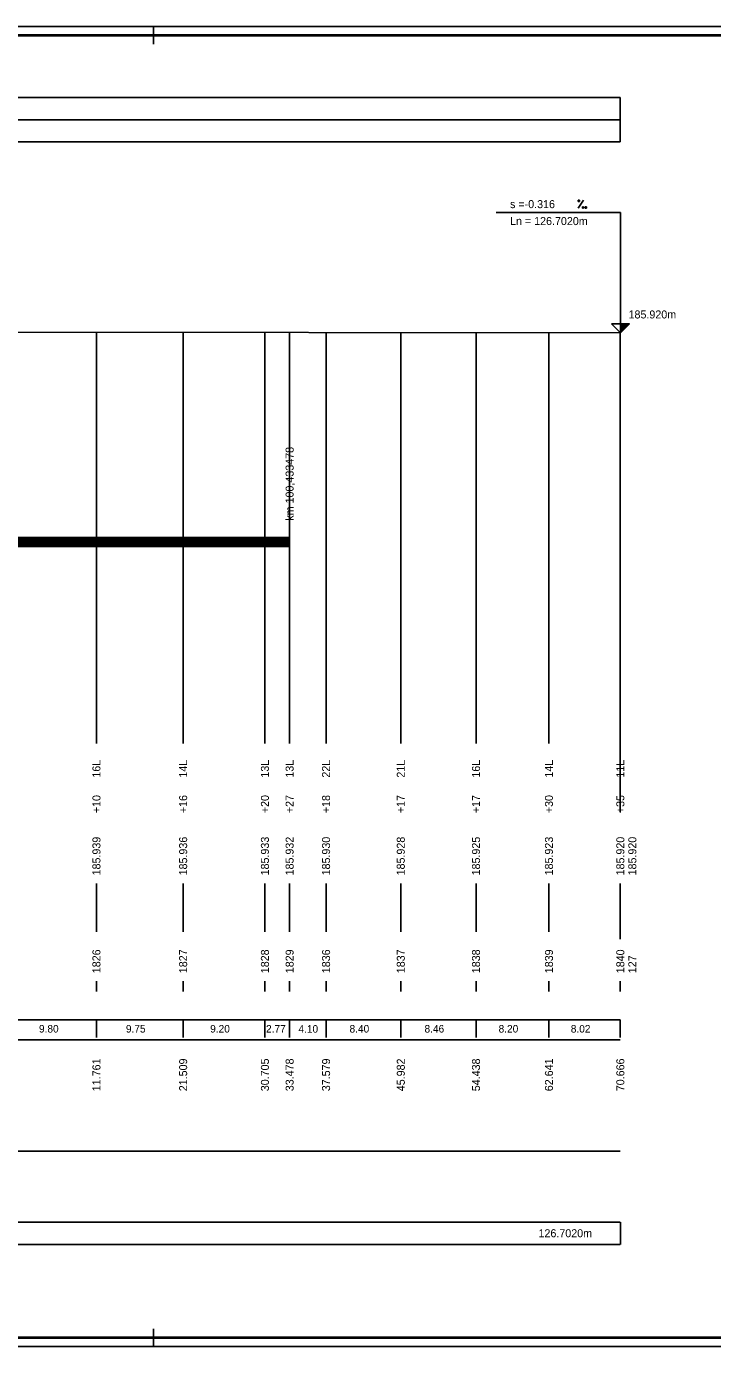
# Model space of a CAD drawing. Extents: x 0 to 10087, y -805 to 297.
# Drawn here: x 8187.8 to 8342.1, y 0 to 297 of the extents above; entities that cross this region are included whole.
import ezdxf

# ---------------------------------------------------------------- set-up
doc = ezdxf.new("R2010")
doc.units = 0
for name, color, linetype in [('CARKY_HODNOT', 7, 'Continuous'), ('KRIV1_CARA', 7, 'Continuous'), ('L_OBJEKTY_TEXT', 7, 'Continuous'), ('L_OBJEKTY_TVAR', 7, 'Continuous'), ('NIVELETA_CARA', 7, 'Continuous'), ('NIVELETA_TEXT', 7, 'Continuous'), ('RAM', 7, 'Continuous'), ('STAN_CARA', 7, 'Continuous'), ('STAN_PAS', 7, 'Continuous'), ('STAN_TEXT', 7, 'Continuous'), ('TEXT', 7, 'Continuous'), ('TXT_C_BODU', 7, 'Continuous')]:
    doc.layers.add(name, color=color, linetype=linetype)

msp = doc.modelspace()

# ---------------------------------------------------------------- linework, layer by layer
at = {"layer": 'CARKY_HODNOT'}
for p, q in [((8203.52, 138.35), (8203.52, 228.19)), ((8223.02, 138.35), (8223.02, 228.18)), ((8241.41, 138.35), (8241.41, 228.16)), ((8246.96, 138.35), (8246.96, 228.16)), ((8255.16, 138.35), (8255.16, 228.15)), ((8271.96, 138.35), (8271.96, 228.14)), ((8288.88, 138.35), (8288.88, 228.13)), ((8305.28, 138.35), (8305.28, 228.11)), ((8321.33, 138.35), (8321.33, 228.1)), ((8321.33, 138.35), (8321.33, 228.1)), ((8203.52, 135.65), (8203.52, 138.35)), ((8223.02, 135.65), (8223.02, 138.35)), ((8241.41, 135.65), (8241.41, 138.35)), ((8246.96, 135.65), (8246.96, 138.35)), ((8255.16, 135.65), (8255.16, 138.35)), ((8271.96, 135.65), (8271.96, 138.35)), ((8288.88, 135.65), (8288.88, 138.35)), ((8305.28, 135.65), (8305.28, 138.35)), ((8321.33, 135.65), (8321.33, 138.35)), ((8321.33, 126.2), (8321.33, 138.35)), ((8321.33, 120.25), (8321.33, 126.2)), ((8203.52, 93.3), (8203.52, 104.2)), ((8223.02, 93.3), (8223.02, 104.2)), ((8241.41, 93.3), (8241.41, 104.2)), ((8246.96, 93.3), (8246.96, 104.2)), ((8255.16, 93.3), (8255.16, 104.2)), ((8271.96, 93.3), (8271.96, 104.2)), ((8288.88, 93.3), (8288.88, 104.2)), ((8305.28, 93.3), (8305.28, 104.2)), ((8321.33, 93.3), (8321.33, 104.2)), ((8321.33, 92.2), (8321.33, 104.2)), ((8321.33, 91.65), (8321.33, 92.2)), ((8203.52, 79.9), (8203.52, 82.2)), ((8223.02, 79.9), (8223.02, 82.2)), ((8241.41, 79.9), (8241.41, 82.2)), ((8246.96, 79.9), (8246.96, 82.2)), ((8255.16, 79.9), (8255.16, 82.2)), ((8271.96, 79.9), (8271.96, 82.2)), ((8288.88, 79.9), (8288.88, 82.2)), ((8305.28, 79.9), (8305.28, 82.2)), ((8321.33, 79.9), (8321.33, 82.2)), ((8321.33, 79.9), (8321.33, 82.2))]:
    msp.add_line(p, q, dxfattribs=at)
at = {"layer": 'KRIV1_CARA'}
msp.add_line((7811.8, 44), (8321.33, 44), dxfattribs=at)
at = {"layer": 'L_OBJEKTY_TVAR'}
for p, q in [((8055.54, 182), (8246.96, 182)), ((8055.54, 181.9), (8246.96, 181.9)), ((8055.54, 181.8), (8246.96, 181.8)), ((8055.54, 181.7), (8246.96, 181.7)), ((8055.54, 181.6), (8246.96, 181.6)), ((8055.54, 181.5), (8246.96, 181.5)), ((8055.54, 181.4), (8246.96, 181.4)), ((8055.54, 181.3), (8246.96, 181.3)), ((8055.54, 181.2), (8246.96, 181.2)), ((8246.96, 180), (8246.96, 183)), ((8055.54, 181.1), (8246.96, 181.1)), ((8055.54, 181), (8246.96, 181)), ((8055.54, 180.9), (8246.96, 180.9)), ((8055.54, 180.8), (8246.96, 180.8)), ((8055.54, 180.7), (8246.96, 180.7)), ((8055.54, 180.6), (8246.96, 180.6)), ((8055.54, 180.5), (8246.96, 180.5)), ((8055.54, 180.4), (8246.96, 180.4)), ((8055.54, 180.3), (8246.96, 180.3)), ((8055.54, 180.2), (8246.96, 180.2)), ((8055.54, 180.1), (8246.96, 180.1)), ((8055.54, 180), (8246.96, 180))]:
    msp.add_line(p, q, dxfattribs=at)
at = {"layer": 'NIVELETA_CARA'}
for p, q in [((300, 281), (8321.33, 281)), ((8321.33, 271), (8321.33, 281)), ((300, 276), (8321.33, 276)), ((300, 271), (8321.33, 271)), ((8321.38, 255.1), (8293.38, 255.12)), ((8321.38, 255.1), (8293.38, 255.12)), ((8321.38, 228.1), (8321.38, 255.1)), ((8321.38, 228.1), (8321.38, 255.1)), ((8321.38, 228.1), (8319.38, 230.1)), ((8319.38, 230.1), (8323.38, 230.1)), ((8321.38, 228.1), (8319.38, 230.1)), ((8319.38, 230.1), (8323.38, 230.1)), ((8321.38, 228.1), (8321.38, 230.1)), ((8323.38, 230.1), (8321.38, 228.1)), ((8321.38, 228.1), (8321.38, 230.1)), ((8323.38, 230.1), (8321.38, 228.1)), ((8321.44, 228.17), (8321.44, 230.1)), ((8321.44, 228.17), (8321.44, 230.1)), ((8321.51, 228.23), (8321.51, 230.1)), ((8321.51, 228.23), (8321.51, 230.1)), ((8321.58, 228.3), (8321.58, 230.1)), ((8321.58, 228.3), (8321.58, 230.1)), ((8321.64, 228.37), (8321.64, 230.1)), ((8321.64, 228.37), (8321.64, 230.1)), ((8321.71, 228.43), (8321.71, 230.1)), ((8321.71, 228.43), (8321.71, 230.1)), ((8321.78, 228.5), (8321.78, 230.1)), ((8321.78, 228.5), (8321.78, 230.1)), ((8321.84, 228.57), (8321.84, 230.1)), ((8321.84, 228.57), (8321.84, 230.1)), ((8321.91, 228.63), (8321.91, 230.1)), ((8321.91, 228.63), (8321.91, 230.1)), ((8321.98, 228.7), (8321.98, 230.1)), ((8321.98, 228.7), (8321.98, 230.1)), ((8322.04, 228.77), (8322.04, 230.1)), ((8322.04, 228.77), (8322.04, 230.1)), ((8322.11, 228.83), (8322.11, 230.1)), ((8322.11, 228.83), (8322.11, 230.1)), ((8322.18, 228.9), (8322.18, 230.1)), ((8322.18, 228.9), (8322.18, 230.1)), ((8322.24, 228.97), (8322.24, 230.1)), ((8322.24, 228.97), (8322.24, 230.1)), ((8322.31, 229.03), (8322.31, 230.1)), ((8322.31, 229.03), (8322.31, 230.1)), ((8322.38, 229.1), (8322.38, 230.1)), ((8322.38, 229.1), (8322.38, 230.1)), ((8322.44, 229.17), (8322.44, 230.1)), ((8322.44, 229.17), (8322.44, 230.1)), ((8322.51, 229.23), (8322.51, 230.1)), ((8322.51, 229.23), (8322.51, 230.1)), ((8322.58, 229.3), (8322.58, 230.1)), ((8322.58, 229.3), (8322.58, 230.1)), ((8322.64, 229.37), (8322.64, 230.1)), ((8322.64, 229.37), (8322.64, 230.1)), ((8322.71, 229.43), (8322.71, 230.1)), ((8322.71, 229.43), (8322.71, 230.1)), ((8322.78, 229.5), (8322.78, 230.1)), ((8322.78, 229.5), (8322.78, 230.1)), ((8322.84, 229.57), (8322.84, 230.1)), ((8322.84, 229.57), (8322.84, 230.1)), ((8322.91, 229.63), (8322.91, 230.1)), ((8322.91, 229.63), (8322.91, 230.1)), ((8322.98, 229.7), (8322.98, 230.1)), ((8322.98, 229.7), (8322.98, 230.1)), ((8323.04, 229.77), (8323.04, 230.1)), ((8323.04, 229.77), (8323.04, 230.1)), ((8323.11, 229.83), (8323.11, 230.1)), ((8323.11, 229.83), (8323.11, 230.1)), ((8323.18, 229.9), (8323.18, 230.1)), ((8323.18, 229.9), (8323.18, 230.1)), ((8323.24, 229.97), (8323.24, 230.1)), ((8323.24, 229.97), (8323.24, 230.1)), ((8323.31, 230.03), (8323.31, 230.1)), ((8323.31, 230.03), (8323.31, 230.1)), ((8070.2, 228.3), (8321.38, 228.1)), ((500, 28), (8321.33, 28)), ((8321.38, 23), (8321.38, 28)), ((500, 23), (8321.33, 23))]:
    msp.add_line(p, q, dxfattribs=at)
at = {"layer": 'NIVELETA_TEXT'}
for p, q in [((8311.88, 256.11), (8313.07, 257.9)), ((8311.88, 257.9), (8311.88, 257.61)), ((8311.89, 257.9), (8311.88, 257.9)), ((8311.88, 257.61), (8312.18, 257.61)), ((8312.18, 257.9), (8311.89, 257.9)), ((8312.18, 257.61), (8312.18, 257.9)), ((8312.79, 256.41), (8312.79, 256.11)), ((8313.08, 256.41), (8312.79, 256.41)), ((8312.79, 256.41), (8312.79, 256.4)), ((8312.79, 256.11), (8313.08, 256.11)), ((8313.08, 256.11), (8313.08, 256.41)), ((8313.4, 256.41), (8313.4, 256.11)), ((8313.41, 256.41), (8313.4, 256.4)), ((8313.4, 256.11), (8313.7, 256.11)), ((8313.7, 256.41), (8313.41, 256.41)), ((8313.7, 256.11), (8313.7, 256.41))]:
    msp.add_line(p, q, dxfattribs=at)
at = {"layer": 'RAM'}
for p, q in [((8636.33, 297), (0, 297)), ((8216.33, 293), (8216.33, 297)), ((8634.33, 295.1), (2, 295.1)), ((8634.33, 295), (2, 295)), ((8634.33, 294.9), (2, 294.9)), ((8216.33, 0), (8216.33, 4)), ((0, 0), (8636.33, 0)), ((2, 2.1), (8634.33, 2.1)), ((2, 2), (8634.33, 2)), ((2, 1.9), (8634.33, 1.9))]:
    msp.add_line(p, q, dxfattribs=at)
at = {"layer": 'STAN_CARA'}
msp.add_line((8181, 69), (8321.33, 69), dxfattribs=at)
at = {"layer": 'STAN_PAS'}
for p, q in [((300, 73.5), (8321.33, 73.5)), ((8203.52, 69.5), (8203.52, 73.5)), ((8223.02, 69.5), (8223.02, 73.5)), ((8241.41, 69.5), (8241.41, 73.5)), ((8246.96, 69.5), (8246.96, 73.5)), ((8255.16, 69.5), (8255.16, 73.5)), ((8271.96, 69.5), (8271.96, 73.5)), ((8288.88, 69.5), (8288.88, 73.5)), ((8305.28, 69.5), (8305.28, 73.5)), ((8321.33, 69.5), (8321.33, 73.5)), ((8321.33, 69.5), (8321.33, 73.5))]:
    msp.add_line(p, q, dxfattribs=at)

# ---------------------------------------------------------------- texts
at = {"layer": 'L_OBJEKTY_TEXT'}
msp.add_text('km 100,433478', height=1.8, rotation=90, dxfattribs=at).set_placement((8247.86, 185.8))
at = {"layer": 'NIVELETA_TEXT'}
for s, p in [('s =-0.316', (8296.53, 256.12)), ('Ln = 126.7020m', (8296.53, 252.32))]:
    msp.add_text(s, height=1.8, rotation=359.9548, dxfattribs=at).set_placement(p)
for s, p in [('185.920m', (8323.18, 231.3)), ('185.920m', (8323.18, 231.3)), ('126.7020m', (8302.93, 24.6))]:
    msp.add_text(s, height=1.8, dxfattribs=at).set_placement(p)
at = {"layer": 'STAN_TEXT'}
for s, p in [('9.80', (8190.6, 70.65)), ('9.75', (8210.15, 70.65)), ('9.20', (8229.1, 70.65)), ('2.77', (8241.66, 70.64)), ('4.10', (8248.95, 70.62)), ('8.40', (8260.44, 70.65)), ('8.46', (8277.3, 70.65)), ('8.20', (8293.96, 70.65)), ('8.02', (8310.19, 70.65))]:
    msp.add_text(s, height=1.7, dxfattribs=at).set_placement(p)
for s, p in [('11.761', (8204.42, 57.45)), ('21.509', (8223.92, 57.45)), ('30.705', (8242.31, 57.45)), ('33.478', (8247.86, 57.45)), ('37.579', (8256.06, 57.45)), ('45.982', (8272.86, 57.45)), ('54.438', (8289.78, 57.45)), ('62.641', (8306.18, 57.45)), ('70.666', (8322.23, 57.45))]:
    msp.add_text(s, height=1.8, rotation=90, dxfattribs=at).set_placement(p)
at = {"layer": 'TEXT'}
for s, p in [('16L', (8204.42, 128)), ('14L', (8223.92, 128)), ('13L', (8242.31, 128)), ('13L', (8247.86, 128)), ('22L', (8256.06, 128)), ('21L', (8272.86, 128)), ('16L', (8289.78, 128)), ('14L', (8306.18, 128)), ('11L', (8322.23, 128)), ('+10', (8204.42, 120)), ('+16', (8223.92, 120)), ('+20', (8242.31, 120)), ('+27', (8247.86, 120)), ('+18', (8256.06, 120)), ('+17', (8272.86, 120)), ('+17', (8289.78, 120)), ('+30', (8306.18, 120)), ('+35', (8322.23, 120)), ('185.939', (8204.42, 106)), ('185.936', (8223.92, 106)), ('185.933', (8242.31, 106)), ('185.932', (8247.86, 106)), ('185.930', (8256.06, 106)), ('185.928', (8272.86, 106)), ('185.925', (8289.78, 106)), ('185.923', (8306.18, 106)), ('185.920', (8322.23, 106)), ('185.920', (8324.93, 106))]:
    msp.add_text(s, height=1.8, rotation=90, dxfattribs=at).set_placement(p)
at = {"layer": 'TXT_C_BODU'}
for s, p in [('1826', (8204.42, 84)), ('1827', (8223.92, 84)), ('1828', (8242.31, 84)), ('1829', (8247.86, 84)), ('1836', (8256.06, 84)), ('1837', (8272.86, 84)), ('1838', (8289.78, 84)), ('1839', (8306.18, 84)), ('1840', (8322.23, 84)), ('127', (8324.93, 84))]:
    msp.add_text(s, height=1.8, rotation=90, dxfattribs=at).set_placement(p)

doc.saveas('drawing.dxf')
